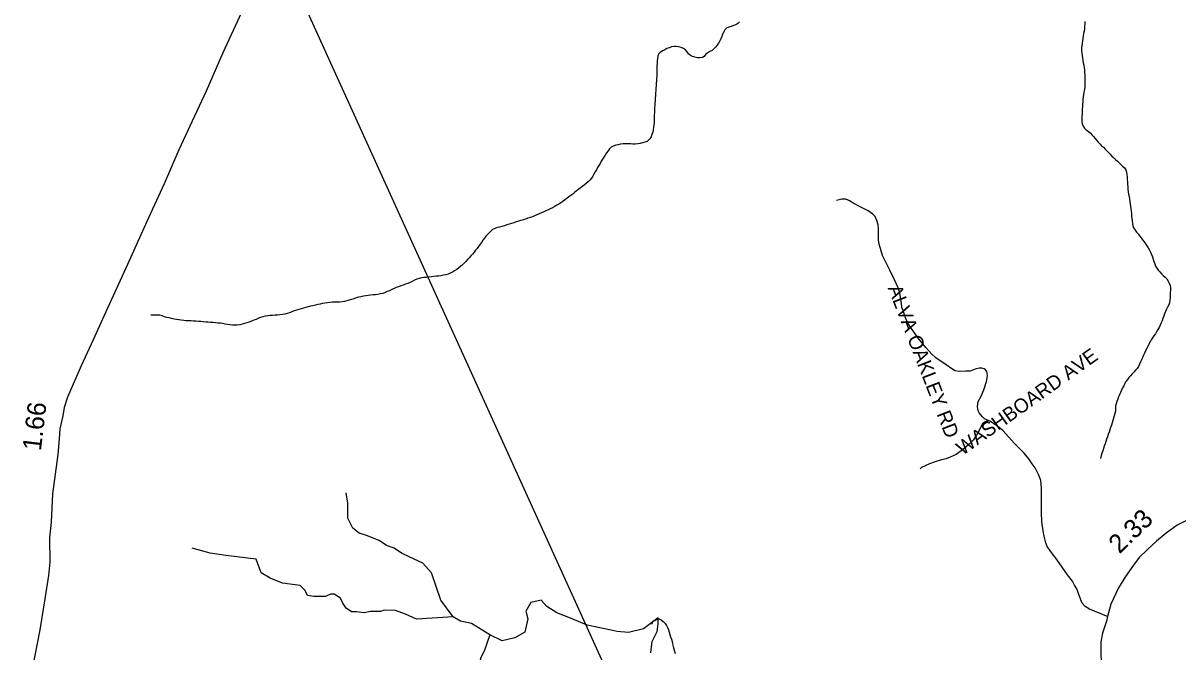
# Model space of a CAD drawing. Extents: x 1950930 to 2061844, y 904556 to 1017002.
# Drawn here: x 1986678 to 1994411, y 992782 to 996994 of the extents above; entities that cross this region are included whole.
import ezdxf

# ---------------------------------------------------------------- set-up
doc = ezdxf.new("R2010")
doc.units = 0
for name, color, linetype in [('Exist Hydrographic Creek Single Shore', 7, 'Continuous'), ('Exist Hydrographic Misc Water Feature', 7, 'Continuous'), ('Exist Road Non-System Type 51', 7, 'Continuous'), ('Exist Road Non-System Type 51 Label', 7, 'Continuous'), ('Exist Road Primary US Structure Standard Bridge CELL', 7, 'Continuous'), ('Exist Road Secondary Structure Standard Bridge Number Label', 7, 'Continuous'), ('Exist Road Secondary Type 51 Attributed', 7, 'Continuous')]:
    doc.layers.add(name, color=color, linetype=linetype)

msp = doc.modelspace()

# ---------------------------------------------------------------- linework, layer by layer
at = {"layer": 'Exist Hydrographic Creek Single Shore'}
for points in [[(1991476.3, 997003), (1991464.4, 996991.7), (1991451.3, 996983), (1991435.9, 996976.8), (1991419.9, 996971.3), (1991403.9, 996966), (1991388.1, 996960.6), (1991377.7, 996949.3), (1991369.9, 996935.4), (1991362.9, 996920.1), (1991356.7, 996904.6), (1991350, 996889.1), (1991343, 996874.4), (1991334.4, 996859.9), (1991325.4, 996846.1), (1991315.1, 996833.2), (1991304.3, 996821.1), (1991291.9, 996810.7), (1991277.6, 996802.8), (1991263, 996794.9), (1991250.3, 996784.5), (1991240.1, 996770.8), (1991227.4, 996762), (1991210.7, 996759.9), (1991194.1, 996761.9), (1991177.7, 996765.6), (1991161.7, 996770), (1991147.2, 996776.8), (1991135.1, 996787.7), (1991124.6, 996801), (1991113.6, 996813.5), (1991100.8, 996822.9), (1991085.7, 996829.7), (1991069.7, 996835), (1991053.7, 996837.8), (1991037.3, 996837.3), (1991021.3, 996833.5), (1991005.3, 996828.1), (1990990.1, 996822.7), (1990975.6, 996814.9), (1990960, 996807), (1990945, 996797.3), (1990934.3, 996786.2), (1990929.4, 996771.4), (1990926.5, 996755.9), (1990924.5, 996740.3), (1990923.3, 996724), (1990922.9, 996706.7), (1990922.7, 996690.4), (1990922.4, 996673.1)], [(1993788.7, 997004.2), (1993787.6, 996987.8), (1993786.4, 996971.4), (1993785, 996955.1), (1993782.9, 996939.5), (1993780.3, 996923.1), (1993777.6, 996906.8), (1993774.5, 996890.4), (1993771.6, 996874.1), (1993769.4, 996857.7), (1993767.5, 996841.4), (1993766.5, 996825.8), (1993766.9, 996809.4), (1993768.4, 996792.9), (1993770.6, 996776.5), (1993773.3, 996760), (1993775.5, 996743.6), (1993778, 996727.9), (1993780.7, 996711.4), (1993783.3, 996695), (1993785.6, 996679.4), (1993786.6, 996662.9), (1993787.6, 996646.5), (1993788.3, 996630.1), (1993788.5, 996613.6), (1993788.3, 996597.3), (1993788, 996580.8), (1993787.2, 996564.5), (1993785.2, 996548.1), (1993782.1, 996531.8), (1993779, 996515.4), (1993776.4, 996499.9), (1993774.9, 996483.5), (1993773.7, 996467.1)], [(1990922.4, 996673.1), (1990922.2, 996656), (1990922, 996639.6), (1990921, 996623.2), (1990920, 996606.7), (1990918.8, 996590.3), (1990917.3, 996574), (1990916.3, 996557.5), (1990915.1, 996541.2), (1990914, 996524.8), (1990912.8, 996508.4), (1990911.6, 996492), (1990910.6, 996475.7), (1990909.3, 996459.2), (1990908.1, 996442.9), (1990907.3, 996426.5), (1990906.2, 996410.1), (1990905.6, 996393.7), (1990905.4, 996377.3), (1990905, 996360.9), (1990904.4, 996344.5), (1990903.8, 996328.1), (1990902.4, 996311.8), (1990900.7, 996295.4), (1990898, 996279), (1990894.4, 996263.5), (1990889.6, 996247.2), (1990883.9, 996231.7), (1990875.9, 996218), (1990857.6, 996201.1)], [(1993773.7, 996467.1), (1993772.9, 996450.7), (1993772.3, 996434.3), (1993771.4, 996418), (1993771, 996401.5), (1993770, 996384.4), (1993768.8, 996368), (1993768.2, 996351.6), (1993768.6, 996335.2), (1993771.2, 996319.5), (1993777.8, 996303.8), (1993786.6, 996289.6), (1993797.5, 996277.8), (1993810.8, 996268.6), (1993823.9, 996258.5), (1993835.2, 996246), (1993845.9, 996234.3), (1993856.5, 996220.8), (1993866.8, 996208.4), (1993877.7, 996195.8), (1993888.7, 996184.1), (1993900.6, 996172.3), (1993912.5, 996161.5), (1993924.4, 996149.8), (1993935.9, 996138), (1993947.4, 996126.2), (1993958.9, 996114.6), (1993970.1, 996102.8), (1993982, 996092), (1993993.9, 996080.2), (1994006, 996069.3), (1994017.9, 996057.5), (1994029.8, 996046.6), (1994041.5, 996034.9), (1994053, 996023.2), (1994063.4, 996009.8), (1994067.7, 995995), (1994070, 995978.5), (1994071.6, 995962.1), (1994072.7, 995946.5), (1994073.5, 995929.2), (1994074.5, 995912.7), (1994075.5, 995896.3), (1994077.2, 995879.8), (1994079, 995863.4), (1994081.5, 995847.8), (1994084.1, 995831.3), (1994087, 995814.8), (1994089.7, 995799.3), (1994092.6, 995782.7), (1994094.8, 995766.3), (1994096.7, 995750.7), (1994098.3, 995734.2), (1994099.7, 995717.8), (1994101.2, 995701.3), (1994103, 995684.8), (1994105.1, 995668.4), (1994106.7, 995652), (1994109.8, 995635.5), (1994116.1, 995620.7), (1994124.7, 995607.3), (1994134.2, 995594), (1994144.6, 995581.5), (1994155.1, 995568.2), (1994165.5, 995555.6), (1994175.4, 995542.2), (1994184.8, 995528.9), (1994194.3, 995514.8), (1994203.3, 995501.5), (1994212.1, 995487.4), (1994220.3, 995473.2), (1994228.1, 995459.1), (1994235.1, 995444.2), (1994240.6, 995428.5), (1994245.7, 995412.8), (1994250.9, 995397.1), (1994256.2, 995381.5), (1994262.1, 995366.5), (1994269.5, 995351.6), (1994278.7, 995338.3), (1994289.8, 995326.5), (1994301.5, 995314.8), (1994313.8, 995303.9), (1994325.7, 995292.2), (1994336.2, 995279.6), (1994345.4, 995265.5), (1994353.6, 995251.5), (1994359.1, 995235.7), (1994361.8, 995220.1), (1994361.4, 995203.7), (1994360.1, 995186.5), (1994359.7, 995170), (1994359.1, 995153.6), (1994357.9, 995137.2), (1994355.2, 995120.9), (1994349.9, 995106.3), (1994342.1, 995091.6), (1994334.5, 995077.1), (1994328.2, 995061.6), (1994322.4, 995046.1)], [(1990857.6, 996201.1), (1990841.7, 996196.5), (1990825.7, 996191.8), (1990809.9, 996187.3), (1990794.1, 996184.3), (1990777.9, 996182.2), (1990761.7, 996183.4), (1990744.9, 996185.4), (1990728.7, 996185.7), (1990712.3, 996185.2), (1990695.7, 996183.9), (1990679.5, 996181.8), (1990663.3, 996178.9), (1990646.7, 996175), (1990630.7, 996169.7), (1990616.9, 996161.8), (1990605.4, 996150.5), (1990595.2, 996138.4), (1990585.7, 996124.7), (1990576.7, 996110), (1990567.9, 996096.3), (1990559.1, 996082.5), (1990550.3, 996068), (1990542.1, 996054.1), (1990533.9, 996039.6), (1990525.7, 996025.8), (1990517.5, 996011.2), (1990509.3, 995997.4), (1990501.1, 995982.8), (1990492.9, 995968.2), (1990483.8, 995954.5), (1990473.6, 995942.4), (1990462.1, 995931.1), (1990449.8, 995919.8), (1990436.9, 995909.5), (1990424, 995899.1), (1990410.6, 995889.6), (1990397.7, 995879.1), (1990384.8, 995869.6), (1990371.9, 995859.1), (1990359, 995848.8), (1990345.8, 995839.1), (1990332.7, 995828.8), (1990319.8, 995819.2), (1990306.9, 995808.8), (1990293.8, 995799.3), (1990280.4, 995789.7), (1990266.5, 995780.9), (1990252.3, 995773), (1990238.2, 995764.3), (1990223.6, 995757.2), (1990208.9, 995749.3), (1990194.1, 995742.2), (1990179.1, 995735.2), (1990164.4, 995728.9), (1990149.2, 995721.7), (1990134, 995715.6), (1990119.1, 995709.3), (1990103.9, 995703.1), (1990088.5, 995696.8), (1990073.1, 995691.4), (1990057.7, 995686), (1990042.2, 995680.5), (1990026.6, 995676), (1990010.8, 995670.6), (1989995.2, 995665.9), (1989979.4, 995661.4), (1989963.8, 995655.9), (1989948, 995651.3), (1989932.5, 995646.7), (1989916.7, 995642.1), (1989901.1, 995636.7), (1989885.3, 995632.1), (1989868.9, 995627.5), (1989852.3, 995623.8), (1989836.7, 995618.4), (1989822.3, 995611.3), (1989810, 995600.9), (1989798.6, 995589.6), (1989787.9, 995578.3), (1989777.6, 995565.4), (1989767.4, 995552.6), (1989757.7, 995538.7), (1989747.9, 995525), (1989738.5, 995512.1), (1989728.6, 995498.3), (1989718.8, 995484.6), (1989708.5, 995471.7), (1989697.9, 995459.6), (1989687.4, 995446.7), (1989676.8, 995433.7), (1989665.9, 995421.8), (1989655, 995409.5), (1989643.7, 995397.6), (1989632.5, 995385.5), (1989620.8, 995374.2), (1989608.5, 995363), (1989595.8, 995353.4), (1989582.4, 995343), (1989568.3, 995334.3)], [(1989568.3, 995334.3), (1989553.9, 995326.4), (1989539.2, 995318.5), (1989524.2, 995312.3), (1989508.8, 995307.6), (1989492.6, 995304.7), (1989476.2, 995301.7), (1989459.8, 995299.5), (1989443.6, 995297.5), (1989427.4, 995295.3), (1989410.8, 995293.2), (1989394.4, 995292), (1989378, 995290.6), (1989361.8, 995288.6), (1989345.4, 995286.4), (1989329.6, 995283.4), (1989314, 995278), (1989299.3, 995270.9), (1989284.7, 995263.9), (1989269.5, 995256.8), (1989254.3, 995250.5), (1989239, 995244.3), (1989223.8, 995238.9), (1989208.4, 995232.7), (1989192.8, 995227.3), (1989177.7, 995221.7), (1989162.3, 995215.6), (1989147.3, 995208.5), (1989132.1, 995201.4), (1989117.4, 995195.2), (1989102, 995188.9), (1989086.8, 995183.5), (1989070.8, 995179.7), (1989054.8, 995176.7), (1989038.6, 995173.7), (1989022.4, 995172.4), (1989005.8, 995170.4), (1988989.6, 995168.3), (1988973, 995166.2), (1988957, 995164), (1988940.8, 995161), (1988925, 995157.2), (1988909, 995152.7), (1988893.5, 995147.3), (1988877.7, 995142.7), (1988861.9, 995137.2), (1988846.3, 995133.4), (1988830.3, 995129.8), (1988814.3, 995126.8), (1988797.9, 995125.4), (1988781.5, 995124.9), (1988764.9, 995124.5), (1988748.5, 995124), (1988732.1, 995122.7), (1988715.9, 995120.5), (1988699.7, 995117.7), (1988683.7, 995114.7), (1988667.7, 995111.8), (1988651.7, 995107.9), (1988635.7, 995104.2), (1988619.5, 995100.4), (1988603.7, 995096.6), (1988587.9, 995092.1), (1988571.9, 995088.2), (1988556.1, 995083.7), (1988540.2, 995079.9), (1988524.4, 995075.3), (1988508.6, 995070.7), (1988493.2, 995065.4), (1988477.8, 995059.1), (1988462.4, 995053.7), (1988446.9, 995048.2), (1988431.1, 995044.5), (1988414.9, 995041.5), (1988398.7, 995039.4), (1988382.3, 995038.1), (1988365.9, 995036.8), (1988349.2, 995035.4), (1988333, 995034.2), (1988316.4, 995032.9), (1988300.4, 995030), (1988284.7, 995026.9), (1988268.9, 995021.6), (1988253.9, 995016.2), (1988238.5, 995009.1), (1988223.5, 995002.8), (1988208.2, 994996.6), (1988192.6, 994991.1), (1988176.8, 994985.7), (1988161, 994981.1), (1988145, 994976.5), (1988129.2, 994972.8), (1988113, 994969.8), (1988097, 994969.3), (1988080.6, 994969.6), (1988064.6, 994971.7), (1988048.2, 994974.4), (1988032, 994977.3), (1988015.6, 994980.9), (1987999.4, 994982.8)], [(1987999.4, 994982.8), (1987983, 994984.8), (1987966.6, 994986), (1987950.4, 994988), (1987934, 994989.1), (1987917.6, 994990.2), (1987901.2, 994991.4), (1987884.8, 994992.6), (1987868.4, 994993.8), (1987852.2, 994994.9), (1987835.8, 994996.1), (1987819.4, 994998.1), (1987803.2, 994999.2), (1987786.6, 994999.5), (1987770.2, 994999.9), (1987753.8, 995001.1), (1987737.6, 995003), (1987721.4, 995005), (1987705.4, 995008.7), (1987689.2, 995011.4), (1987673.2, 995015), (1987657.2, 995018.6), (1987641.2, 995022.3), (1987625.4, 995026.7), (1987609.6, 995031.9), (1987594, 995036.4), (1987577.4, 995037.5), (1987561, 995037.9), (1987533.8, 995037.6)], [(1994322.4, 995046.1), (1994316.9, 995030.6), (1994311.1, 995015.1), (1994305.6, 994999.7), (1994299.4, 994985.1), (1994292.9, 994969.6), (1994285.5, 994954.9), (1994277.5, 994940.4), (1994269.1, 994926.7), (1994260.3, 994912.8), (1994251.1, 994899.1), (1994242, 994885.3), (1994233, 994871.5), (1994224.8, 994857.8), (1994217, 994843.2), (1994209.4, 994828.5), (1994202.3, 994813.9), (1994195.3, 994799.3), (1994188.3, 994783.8), (1994181.3, 994769.3), (1994174.4, 994754.6), (1994168, 994739.1), (1994161.7, 994723.8), (1994154.9, 994709), (1994147.3, 994694.4), (1994138.1, 994680.7), (1994127.4, 994668.6), (1994116.1, 994656.5), (1994105.3, 994644.5), (1994094.6, 994631.6), (1994083.7, 994619.5), (1994073.1, 994606.6), (1994063.8, 994592.8), (1994055.6, 994579), (1994048.3, 994564.4), (1994040.9, 994549.8), (1994033.9, 994535.1), (1994027.1, 994519.7), (1994020.6, 994504.2), (1994014.4, 994489.7), (1994008.5, 994474.2), (1994002.5, 994458.7), (1993997.2, 994443.2), (1993992.7, 994427.8), (1993992.9, 994411.3), (1993993.7, 994395), (1993990, 994378.5), (1993985.5, 994363.1), (1993980.8, 994347.5), (1993975.7, 994331.3), (1993971, 994315.8), (1993966, 994300.3), (1993960.7, 994284.7), (1993955.4, 994269.4), (1993950.2, 994253.9), (1993944.9, 994238.3), (1993939.8, 994222.9), (1993934.3, 994207.4), (1993928.9, 994191.8), (1993923.8, 994175.6), (1993918.3, 994160.2), (1993912.9, 994144.7), (1993907.8, 994129.2), (1993902.7, 994113.7), (1993897.8, 994098.2), (1993893.4, 994076.9)], [(1989558.8, 993015.9), (1989474.9, 993128.8), (1989413.8, 993312), (1989355.8, 993376.1), (1989264.2, 993418.9), (1989212.3, 993443.3), (1989163.5, 993476.9), (1989111.6, 993495.2), (1989062.7, 993528.8), (1988977.2, 993562.4), (1988928.4, 993577.6), (1988885.6, 993611.2), (1988852, 993678.4), (1988852, 993730.3), (1988852, 993779.1), (1988842.9, 993846.3)], [(1989558.8, 993015.9), (1989313.1, 993000.6), (1989239.8, 993034.2), (1989172.6, 993058.6), (1989096.3, 993061.7), (1989071.9, 993052.5), (1989004.7, 993052.5), (1988962, 993043.3), (1988910.1, 993049.4), (1988876.5, 993049.4), (1988842.9, 993073.9), (1988818.5, 993107.4), (1988803.2, 993141), (1988760.5, 993168.5), (1988736, 993168.5), (1988702.4, 993153.2), (1988650.5, 993153.2), (1988626.1, 993153.2), (1988583.4, 993159.4), (1988568.1, 993192.9), (1988534.5, 993226.5), (1988415.5, 993241.8), (1988333, 993275.4), (1988272, 993312), (1988238.4, 993403.6), (1988036.9, 993428), (1987930, 993443.3), (1987810.9, 993476.9)], [(1990931.2, 993009.8), (1990833.5, 992936.5), (1990732.7, 992912.1), (1990656.4, 992918.2), (1990616.7, 992927.3), (1990454.9, 992960.9), (1990354.2, 993003.6), (1990253.4, 993043.3), (1990186.2, 993086.1), (1990146.5, 993128.8), (1990079.4, 993113.6), (1990045.8, 993055.5), (1990058, 993003.6), (1990038.2, 992915.1), (1989971, 992875.4), (1989885.5, 992857.1), (1989803.1, 992896.8)], [(1989803.1, 992896.8), (1989681, 992973.1), (1989607.7, 992988.4), (1989558.8, 993015.9)], [(1990882.3, 992774.7), (1990891.5, 992851), (1990925.1, 992918.2), (1990931.2, 992970.1), (1990931.2, 993009.8)], [(1990908.7, 992992.7), (1990923.7, 993003.1), (1990937.8, 993003.6), (1990951.8, 992995.9), (1990965.3, 992984.9), (1990977.2, 992973.1), (1990986.4, 992959.9), (1990993.8, 992944.9), (1990999.7, 992930.1), (1991005.1, 992913.6), (1991009.8, 992897.9), (1991014.7, 992882.2), (1991019.4, 992866.5), (1991023.9, 992850.8), (1991028, 992835.1), (1991032.4, 992818.6), (1991036.2, 992802.9), (1991040.6, 992787.2), (1991044.9, 992771.6)], [(1989803.1, 992896.8), (1989766.4, 992786.9), (1989742, 992741.1), (1989735.9, 992707.5), (1989735.9, 992655.6), (1989702.3, 992640.3), (1989668.7, 992579.3), (1989681, 992530.4), (1989723.7, 992478.5), (1989717.6, 992405.2), (1989708.4, 992353.3), (1989702.3, 992310.6), (1989674.8, 992277), (1989659.6, 992237.3), (1989665.7, 992203.7)]]:
    msp.add_lwpolyline(points, dxfattribs=at)
at = {"layer": 'Exist Hydrographic Misc Water Feature'}
msp.add_lwpolyline([(1990908.7, 992992.7), (1990892.3, 992986.4), (1990887.8, 992967.7)], dxfattribs=at)
at = {"layer": 'Exist Road Non-System Type 51'}
for points in [[(1993140.1, 994332.1), (1993132.1, 994335.3), (1993116.5, 994343.9), (1993103.6, 994356.9), (1993079.9, 994383.8), (1993075, 994396.8), (1993069.4, 994425.6), (1993074.2, 994458.4), (1993093.6, 994494), (1993111.4, 994537.1), (1993129.5, 994592.4), (1993133.8, 994617.8), (1993135.9, 994631.8), (1993134.9, 994649), (1993131.6, 994660.9), (1993123.5, 994671.1), (1993114.4, 994677.6), (1993098.2, 994681.9), (1993081, 994681.9), (1993054, 994674.9), (1993020.6, 994663), (1992992, 994661.4), (1992950, 994660.9), (1992918.8, 994665.1), (1992897.1, 994678.6), (1992858.9, 994703.9), (1992789.9, 994751.4), (1992761.4, 994778.3), (1992724.1, 994820.4), (1992671.4, 994883.4), (1992620.9, 994957.6), (1992601, 994988.8), (1992585.9, 995025.5), (1992572.1, 995068.3), (1992563.5, 995088.8), (1992559.8, 995117.9), (1992553.9, 995155.1), (1992550.4, 995187.7), (1992537.4, 995220.1), (1992513.6, 995275), (1992481.4, 995339.7), (1992433.4, 995436.2), (1992423.6, 995468.5), (1992410.8, 995513.8), (1992407.5, 995540.8), (1992406.4, 995577.4), (1992407.5, 995615.1), (1992404.2, 995643.1), (1992396.1, 995671.7), (1992384.2, 995697.6), (1992368.1, 995713.8), (1992336.9, 995736.4), (1992283, 995763.4), (1992242, 995784.9), (1992212.9, 995803.9), (1992198.2, 995810.7), (1992185.5, 995814.1), (1992173.2, 995815.2), (1992160.1, 995815.2), (1992142.9, 995809.6), (1992125.4, 995804.3)], [(1993140.1, 994332.1), (1993120.1, 994322.6), (1993103, 994308.9), (1993092.8, 994289.9), (1993083.5, 994269.9), (1993062.9, 994234.2), (1993041.1, 994201.2), (1993008.9, 994169.9), (1992968.4, 994134.8), (1992926.9, 994104), (1992886, 994085.2), (1992859.1, 994074.9), (1992827.9, 994067.6), (1992786.4, 994054.9), (1992748.2, 994042.2), (1992695.5, 994017.2), (1992684.8, 994007.5)], [(1993944.6, 993016.8), (1993819.9, 993069.2), (1993791.4, 993086.4), (1993770.9, 993109.1), (1993760.6, 993130.7), (1993745, 993173.8), (1993734.8, 993203.9), (1993719.1, 993229.8), (1993705.1, 993256.2), (1993672, 993299.1), (1993600.8, 993401.5), (1993570.9, 993438.4), (1993536.9, 993487.4), (1993526.1, 993512.2), (1993515.1, 993556.2), (1993508.1, 993591.8), (1993500.5, 993652.7), (1993498.9, 993715.8), (1993498.1, 993879.9), (1993493, 993930.2), (1993480.1, 993964.8), (1993455.2, 994014.3), (1993435.9, 994040.8), (1993413.5, 994074.4), (1993382.2, 994112.1), (1993314.9, 994179.5), (1993241.9, 994262.2), (1993202.8, 994293.2), (1993151, 994327.8), (1993140.1, 994332.1)]]:
    msp.add_lwpolyline(points, dxfattribs=at)
at = {"layer": 'Exist Road Secondary Structure Standard Bridge Number Label'}
msp.add_line((1988430.1, 997404.7), (1991011.6, 991718.2), dxfattribs=at)
at = {"layer": 'Exist Road Secondary Type 51 Attributed'}
for points in [[(1988139.5, 997060), (1988016.9, 996794.2), (1987904.4, 996536.7), (1987810, 996337), (1987721.6, 996145.1), (1987623, 995917.3), (1987506.4, 995665.6), (1987377.8, 995376), (1987233.2, 995060.3), (1987148.7, 994872.6), (1987068.2, 994698.8), (1987014, 994574.8), (1986975.9, 994489), (1986953.6, 994419), (1986943.6, 994363), (1986925.4, 994275.2), (1986919.2, 994209.3), (1986911.1, 994105.2), (1986875.6, 993840.2), (1986867.2, 993650.7), (1986854.5, 993545.4), (1986856.6, 993383.2), (1986848.2, 993292.7), (1986823, 993136.8), (1986790.5, 992929.7), (1986739.8, 992665.8)], [(1994540.4, 993697.5), (1994406, 993630.8), (1994332.3, 993578.2), (1994269.2, 993523.4), (1994208.2, 993468.7), (1994151.4, 993413.9), (1994113.5, 993363.3), (1994060.9, 993287.5), (1994013.5, 993210.7), (1993963, 993101.1), (1993937.8, 993010.6), (1993935.7, 992993.7), (1993906.2, 992907.4), (1993895.7, 992850.5), (1993895.7, 992785.2), (1993896.7, 992699.9)]]:
    msp.add_lwpolyline(points, dxfattribs=at)

# ---------------------------------------------------------------- texts
at = {"layer": 'Exist Road Non-System Type 51 Label'}
for s, rotation, p in [('  ALVA OAKLEY RD', 291.193, (1992442.3, 995284.8)), ('  WASHBOARD AVE', 35.46009, (1992912.9, 994053.5))]:
    msp.add_text(s, height=95, rotation=rotation, dxfattribs=at).set_placement(p)
at = {"layer": 'Exist Road Primary US Structure Standard Bridge CELL'}
for s, rotation, p in [('1.66', 83.16309, (1986797.4, 994124.7)), ('2.33', 43.94334, (1994020.3, 993434.6))]:
    msp.add_text(s, height=125, rotation=rotation, dxfattribs=at).set_placement(p)

doc.saveas('drawing.dxf')
